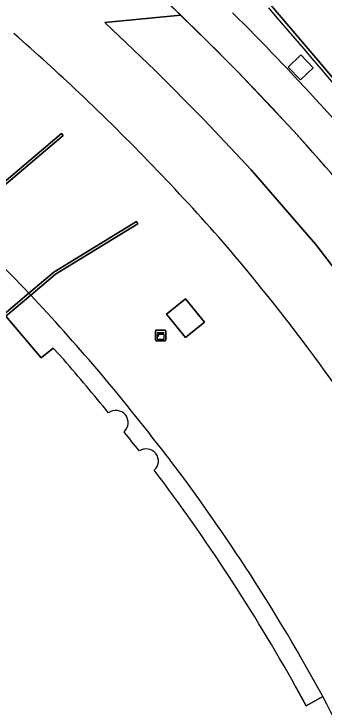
# Model space of a CAD drawing. Extents: x 155018 to 156648, y 383979 to 385733.
# Drawn here: x 156446.6 to 156476.1, y 384758.3 to 384824.6 of the extents above; entities that cross this region are included whole.
import ezdxf

# ---------------------------------------------------------------- set-up
doc = ezdxf.new("R2010")
doc.units = 0
for name, color, linetype in [('IMGEO_Berm_groen', 7, 'Continuous'), ('IMGEO_Erf', 7, 'Continuous'), ('IMGEO_Kast', 7, 'Continuous'), ('IMGEO_Lage_trafo', 7, 'Continuous'), ('IMGEO_Lijnafwatering', 7, 'Continuous'), ('IMGEO_Muur', 7, 'Continuous'), ('IMGEO_Pand', 7, 'Continuous'), ('IMGEO_Pand_overbouw', 7, 'Continuous'), ('IMGEO_Parkeervlak_gesloten', 7, 'Continuous'), ('IMGEO_Rijbaan_lokaal_gesloten', 7, 'Continuous'), ('IMGEO_Voetpad_gesloten', 7, 'Continuous')]:
    doc.layers.add(name, color=color, linetype=linetype)

msp = doc.modelspace()

# ---------------------------------------------------------------- linework, layer by layer
at = {"layer": 'IMGEO_Berm_groen'}
msp.add_lwpolyline([(156472.705, 384819.534), (156473.918, 384820.696), (156475.09, 384819.472), (156473.878, 384818.311)], close=True, dxfattribs=at)
for centre, radius, start, end in [((154855.981, 383438.843), 2128.32, 39.547817, 40.645056), ((156300.504, 384656.697), 236.818, 42.26011, 45.19086), ((156350.838, 384700.905), 169.84, 32.65531, 42.64186)]:
    msp.add_arc(centre, radius, start, end, dxfattribs=at)
at = {"layer": 'IMGEO_Erf'}
for points in [[(156441.2, 384804.818), (156451.119, 384813.207), (156451.281, 384813.016), (156441.809, 384805.006)], [(156445.667, 384796.005), (156448.015, 384797.98), (156450.397, 384799.982), (156458.241, 384804.822), (156458.372, 384804.609), (156450.557, 384799.791), (156448.187, 384797.798), (156445.828, 384795.813), (156449.179, 384791.825), (156450.334, 384792.757), (156451.324, 384791.662)], [(156473.408, 384760.517), (156474.406, 384758.699), (156475.996, 384759.572)]]:
    msp.add_lwpolyline(points, dxfattribs=at)
msp.add_lwpolyline([(156461.107, 384795.984), (156462.915, 384797.452), (156464.721, 384795.227), (156462.912, 384793.759)], close=True, dxfattribs=at)
for centre, radius, start, end in [((156305.54, 384661.405), 214.285, 46.59308, 48.83657), ((156305.517, 384661.39), 214.311, 41.3083, 46.59144), ((156319.264, 384676.587), 193.967, 31.89202, 40.6167), ((156276.787, 384639.976), 231.239, 39.35066, 40.99313), ((156456.291, 384785.66), 1.165, 311.70053, 126.40358), ((156291.514, 384651.747), 212.386, 38.15722, 38.78641), ((156459.169, 384781.992), 1.171, 311.87966, 123.8617), ((156318.295, 384673.9), 177.659, 29.17951, 37.1222), ((156377.485, 384707.828), 111.274, 14.41252, 27.71134)]:
    msp.add_arc(centre, radius, start, end, dxfattribs=at)
at = {"layer": 'IMGEO_Kast'}
for p, q in [((156460.056, 384793.54), (156460.056, 384794.381)), ((156460.056, 384794.381), (156460.056, 384793.54)), ((156460.131, 384794.465), (156460.972, 384794.465)), ((156460.972, 384794.465), (156460.131, 384794.465)), ((156461.056, 384794.39), (156461.056, 384793.549)), ((156461.056, 384793.549), (156461.056, 384794.39)), ((156460.981, 384793.465), (156460.14, 384793.465)), ((156460.14, 384793.465), (156460.981, 384793.465))]:
    msp.add_line(p, q, dxfattribs=at)
for points in [[(156460.251, 384794.255), (156460.851, 384794.255), (156460.851, 384794.17), (156460.251, 384794.17), (156460.251, 384794.255)], [(156460.251, 384794.08), (156460.851, 384794.08), (156460.851, 384793.591), (156460.251, 384793.591), (156460.251, 384794.08)]]:
    msp.add_lwpolyline(points, dxfattribs=at)
msp.add_circle((156460.335, 384793.929), 0.0377, dxfattribs=at)
for centre, start, end in [((156460.134, 384794.387), 92.4484, 184.28452), ((156460.134, 384794.387), 92.4484, 184.28452), ((156460.978, 384794.387), 2.4484, 94.28452), ((156460.978, 384794.387), 2.4484, 94.28452), ((156460.134, 384793.543), 182.4484, 274.28452), ((156460.134, 384793.543), 182.4484, 274.28452), ((156460.978, 384793.543), 272.4484, 4.28452), ((156460.978, 384793.543), 272.4484, 4.28452)]:
    msp.add_arc(centre, 0.0779, start, end, dxfattribs=at)
at = {"layer": 'IMGEO_Lage_trafo'}
msp.add_lwpolyline([(156462.915, 384797.452), (156461.107, 384795.984), (156462.912, 384793.759), (156464.721, 384795.227)], close=True, dxfattribs=at)
at = {"layer": 'IMGEO_Lijnafwatering'}
for points in [[(156465.077, 384821.918), (156461.168, 384825.727), (156457.18, 384829.452), (156453.113, 384833.091), (156452.242, 384833.846), (156451.367, 384834.595), (156450.487, 384835.339)], [(156478.529, 384807.359), (156476.794, 384809.412), (156475.025, 384811.435), (156473.224, 384813.43), (156470.552, 384816.301), (156467.836, 384819.13), (156465.077, 384821.918)]]:
    msp.add_lwpolyline(points, dxfattribs=at)
at = {"layer": 'IMGEO_Muur'}
for points in [[(156451.281, 384813.016), (156451.119, 384813.207), (156441.2, 384804.818), (156439.465, 384803.351), (156439.651, 384803.133), (156441.387, 384804.64), (156441.809, 384805.006)], [(156458.241, 384804.822), (156450.397, 384799.982), (156448.015, 384797.98), (156445.667, 384796.005), (156445.828, 384795.813), (156448.187, 384797.798), (156450.557, 384799.791), (156458.372, 384804.609)]]:
    msp.add_lwpolyline(points, close=True, dxfattribs=at)
at = {"layer": 'IMGEO_Pand'}
for points in [[(156451.324, 384791.662), (156450.334, 384792.757), (156449.179, 384791.825), (156445.828, 384795.813), (156445.667, 384796.005), (156433.657, 384785.832), (156427.604, 384793.006), (156439.651, 384803.133), (156439.465, 384803.351), (156438.453, 384804.542), (156440.063, 384805.892), (156439.543, 384806.376), (156439.524, 384806.36), (156413.136, 384784.179), (156413.213, 384784.087), (156391.497, 384765.811), (156409.898, 384743.97), (156375.621, 384715.036), (156451.255, 384624.752), (156451.274, 384624.729), (156451.305, 384624.757), (156451.975, 384625.357), (156450.83, 384626.711)], [(156475.996, 384759.572), (156474.406, 384758.699), (156473.408, 384760.517)]]:
    msp.add_lwpolyline(points, dxfattribs=at)
for centre, radius, start, end in [((156276.787, 384639.976), 231.239, 39.35066, 40.99313), ((156456.291, 384785.66), 1.165, 311.70053, 126.40358), ((156291.514, 384651.747), 212.386, 38.15722, 38.78641), ((156459.169, 384781.992), 1.171, 311.87966, 123.8617), ((156318.295, 384673.9), 177.659, 29.17951, 37.1222), ((156377.485, 384707.828), 111.274, 14.41252, 27.71134)]:
    msp.add_arc(centre, radius, start, end, dxfattribs=at)
at = {"layer": 'IMGEO_Pand_overbouw'}
for points in [[(156441.387, 384804.64), (156441.2, 384804.818), (156440.063, 384805.892), (156438.453, 384804.542), (156439.465, 384803.351), (156439.651, 384803.133), (156427.604, 384793.006), (156433.657, 384785.832), (156445.667, 384796.005), (156445.828, 384795.813), (156449.179, 384791.825), (156450.334, 384792.757), (156451.324, 384791.662)], [(156448.548, 384797.414), (156448.187, 384797.798), (156448.015, 384797.98)], [(156473.408, 384760.517), (156474.406, 384758.699), (156475.996, 384759.572), (156475.926, 384759.704)]]:
    msp.add_lwpolyline(points, dxfattribs=at)
for centre, radius, start, end in [((156313.998, 384671.235), 184.458, 43.40257, 46.32147), ((156313.13, 384670.426), 185.645, 40.23246, 43.16003), ((156276.787, 384639.976), 231.239, 39.35066, 40.99313), ((156231.534, 384604.446), 290.563, 37.69646, 39.77273), ((156456.291, 384785.66), 1.165, 311.70053, 126.40358), ((156291.514, 384651.747), 212.386, 38.15722, 38.78641), ((156459.169, 384781.992), 1.171, 311.87966, 123.8617), ((156317.947, 384673.528), 179.954, 28.61194, 37.11626), ((156318.295, 384673.9), 177.659, 29.17951, 37.1222)]:
    msp.add_arc(centre, radius, start, end, dxfattribs=at)
at = {"layer": 'IMGEO_Parkeervlak_gesloten'}
msp.add_lwpolyline([(156462.464, 384824.482), (156455.25, 384823.782), (156460.018, 384819.22), (156464.665, 384814.535), (156469.188, 384809.73), (156475.343, 384802.616), (156481.069, 384795.153), (156486.348, 384787.366), (156489.485, 384782.614), (156492.481, 384777.771), (156495.332, 384772.842), (156496.925, 384769.901), (156498.48, 384766.939), (156499.996, 384763.958), (156500.466, 384762.815), (156500.932, 384761.669), (156501.391, 384760.521), (156507.571, 384759.75)], dxfattribs=at)
for centre, radius, start, end in [((156284.332, 384640.292), 256.236, 42.50823, 45.95781), ((156351.202, 384701.435), 165.627, 32.48026, 42.54657)]:
    msp.add_arc(centre, radius, start, end, dxfattribs=at)
at = {"layer": 'IMGEO_Rijbaan_lokaal_gesloten'}
for points in [[(156522.462, 384759.188), (156521.196, 384761.425), (156519.885, 384763.636), (156515.539, 384770.659), (156514.024, 384772.957), (156512.466, 384775.226), (156510.865, 384777.465), (156509.222, 384779.674), (156507.539, 384781.851), (156505.814, 384783.997), (156500, 384791.026), (156497.372, 384794.203), (156493.022, 384799.42), (156488.662, 384804.629), (156484.292, 384809.829), (156479.912, 384815.021), (156475.521, 384820.204), (156471.12, 384825.378)], [(156471.12, 384825.378), (156475.521, 384820.204), (156479.912, 384815.021), (156484.292, 384809.829), (156488.662, 384804.629), (156493.022, 384799.42), (156497.372, 384794.203), (156500, 384791.026), (156505.814, 384783.997), (156507.539, 384781.851), (156509.222, 384779.674), (156510.865, 384777.465), (156512.466, 384775.226), (156514.024, 384772.957), (156515.539, 384770.659), (156519.885, 384763.636), (156521.196, 384761.425), (156522.462, 384759.188)], [(156507.571, 384759.75), (156501.391, 384760.521), (156500.932, 384761.669), (156500.466, 384762.815), (156499.996, 384763.958), (156498.48, 384766.939), (156496.925, 384769.901), (156495.332, 384772.842), (156492.481, 384777.771), (156489.485, 384782.614), (156486.348, 384787.366), (156481.069, 384795.153), (156475.343, 384802.616), (156469.188, 384809.73), (156464.665, 384814.535), (156460.018, 384819.22), (156455.25, 384823.782), (156462.464, 384824.482)]]:
    msp.add_lwpolyline(points, dxfattribs=at)
for centre, radius, start, end in [((156283.658, 384639.648), 257.167, 45.94971, 48.78184), ((156283.658, 384639.648), 257.167, 45.94971, 48.78184), ((154855.981, 383438.843), 2128.32, 39.547817, 40.645056), ((156284.332, 384640.292), 256.236, 42.50823, 45.95781), ((156300.504, 384656.697), 236.818, 42.26011, 45.19086), ((156305.54, 384661.405), 214.285, 46.59308, 48.83657), ((156305.517, 384661.39), 214.311, 41.3083, 46.59144), ((156350.838, 384700.905), 169.84, 32.65531, 42.64186), ((156351.202, 384701.435), 165.627, 32.48026, 42.54657), ((156319.264, 384676.587), 193.967, 31.89202, 40.6167)]:
    msp.add_arc(centre, radius, start, end, dxfattribs=at)
at = {"layer": 'IMGEO_Voetpad_gesloten'}
msp.add_lwpolyline([(156473.878, 384818.311), (156475.09, 384819.472), (156473.918, 384820.696), (156472.705, 384819.534)], close=True, dxfattribs=at)

doc.saveas('drawing.dxf')
